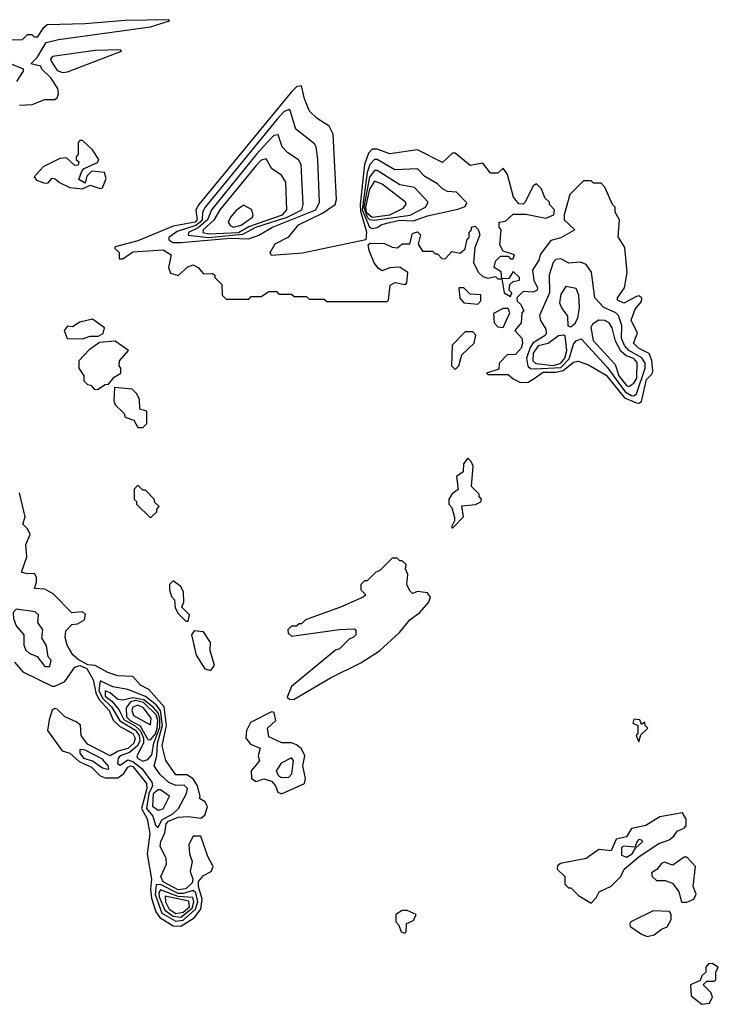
# Model space of a CAD drawing. Extents: x 2889633 to 3052318, y 540750 to 918690.
# Tile 602 of 656: x 2978506 to 2981280, y 837718 to 841630. Entities that reach past the tile are written whole.
import ezdxf

# ---------------------------------------------------------------- set-up
doc = ezdxf.new("R2010")
doc.units = 0

msp = doc.modelspace()

# ---------------------------------------------------------------- linework, layer by layer
at = {"layer": '0CON02XD'}
for points in [[(2978505, 841290), (2978555, 841292.5), (2978605, 841313.3), (2978645, 841312.5), (2978655, 841320), (2978660, 841335), (2978657, 841357), (2978629.3, 841399.3), (2978593.6, 841433.6), (2978590, 841445), (2978550, 841455), (2978575, 841480), (2978610.9, 841539.1), (2978659.3, 841550.7), (2979025, 841602), (2979100, 841625), (2979095, 841630), (2978925, 841626.2), (2978765, 841613.8), (2978615, 841610), (2978597.5, 841595), (2978575, 841560), (2978565, 841560), (2978555, 841570), (2978535, 841570), (2978515, 841550), (2978471.7, 841548.3)], [(2978675, 841420), (2978695, 841422.5), (2978910, 841505), (2978905, 841510), (2978805, 841507.1), (2978636.2, 841483.8), (2978627.5, 841475), (2978630, 841465), (2978655, 841427.5), (2978675, 841420)], [(2978465, 841457.5), (2978520, 841435), (2978520, 841425), (2978492.5, 841385)], [(2979965, 840510), (2979970, 840515), (2979976.2, 840575), (2979996.1, 840586.1), (2980035, 840577.5), (2980042.5, 840585), (2980047.5, 840625), (2980015, 840646.7), (2979975, 840644), (2979945, 840632.5), (2979930.7, 840640.7), (2979913.8, 840663.8), (2979893, 840713), (2979890, 840735), (2979897.5, 840742.5), (2979955, 840741.2), (2979985, 840726.7), (2980006.1, 840723.9), (2980025, 840740), (2980055, 840740), (2980065, 840780), (2980085, 840787.5), (2980097.5, 840775), (2980088.3, 840738.3), (2980105, 840710), (2980145, 840710), (2980155, 840700), (2980165, 840700), (2980181.7, 840681.7), (2980195, 840680), (2980221.7, 840708.3), (2980255, 840702.5), (2980275, 840720), (2980282.5, 840757.5), (2980290, 840765), (2980290, 840785), (2980300, 840795), (2980300, 840805), (2980315, 840810), (2980326.7, 840796.7), (2980332.5, 840775), (2980312.5, 840725), (2980307.5, 840665), (2980313, 840653), (2980327.5, 840625), (2980345, 840610), (2980365, 840603.3), (2980395, 840610), (2980405, 840600), (2980420, 840600), (2980418.3, 840628.3), (2980390, 840645), (2980395, 840670), (2980415, 840690), (2980445, 840690), (2980455, 840680), (2980465, 840680), (2980470, 840695), (2980425, 840710), (2980412.5, 840735), (2980417.5, 840795), (2980410, 840805), (2980410, 840825), (2980435, 840830), (2980465, 840857.5), (2980515, 840857.5), (2980595, 840841.2), (2980627.5, 840855), (2980630, 840875), (2980610, 840895), (2980610, 840905), (2980591.7, 840921.7), (2980578.3, 840958.3), (2980558.3, 840978.3), (2980545, 840970), (2980512.5, 840905), (2980505, 840897.5), (2980488.3, 840898.3), (2980466.7, 840925), (2980442.5, 841015), (2980425, 841040), (2980405, 841020), (2980375, 841020), (2980345, 841060), (2980295, 841050), (2980235, 841100), (2980225, 841100), (2980185, 841062.5), (2980085, 841113.3), (2979975, 841096.7), (2979925, 841116), (2979905, 841116), (2979890.5, 841099.5), (2979875.4, 841054.6), (2979857.8, 840895), (2979859.5, 840869.5), (2979883.2, 840786.8), (2979880, 840755), (2979628.3, 840701.7), (2979505, 840692.5), (2979500, 840705), (2979520.7, 840739.3), (2979575, 840767.5), (2979612.5, 840815), (2979708.3, 840861.7), (2979758.8, 840895), (2979763.3, 840915), (2979750, 841175), (2979735, 841207.5), (2979687, 841237), (2979656.4, 841266.4), (2979636.7, 841315), (2979625, 841367.5), (2979605, 841363.3), (2979585, 841343.8), (2979455, 841186), (2979217.5, 840895), (2979205.7, 840875), (2979210, 840835), (2979202.5, 840825), (2979115, 840810), (2978975, 840751.2), (2978885, 840727.5), (2978881.7, 840721.7), (2978900, 840705), (2978900, 840680), (2978915, 840680), (2978955, 840707.5), (2979075, 840716), (2979106.7, 840695), (2979096.2, 840645), (2979105, 840622.5), (2979135, 840613.3), (2979172.7, 840647.3), (2979195, 840656.2), (2979213.8, 840645), (2979235, 840620), (2979271.7, 840621.7), (2979280, 840615), (2979280, 840605), (2979308.3, 840578.3), (2979310, 840535), (2979325, 840520), (2979415, 840520), (2979425, 840530), (2979465, 840530), (2979495, 840550), (2979525, 840550), (2979535, 840540), (2979585, 840540), (2979595, 840530), (2979645, 840530), (2979655, 840520), (2979715, 840520), (2979725, 840510), (2979965, 840510)], [(2979114.1, 840744.1), (2979145, 840744.3), (2979342.4, 840762.4), (2979415, 840758.8), (2979455, 840773.8), (2979510, 840805), (2979681.2, 840875), (2979696.7, 840905), (2979690, 841075), (2979682.5, 841125), (2979676.4, 841136.4), (2979602.5, 841195), (2979579.3, 841269.3), (2979575, 841272.5), (2979555, 841263.3), (2979528, 841235), (2979242.5, 840885), (2979231.4, 840865), (2979230, 840835), (2979222.9, 840825), (2979205, 840811.6), (2979131.1, 840788.9), (2979097.5, 840765), (2979097.5, 840755), (2979114.1, 840744.1)], [(2978755, 840957.5), (2978785, 840972.5), (2978825, 840958.8), (2978835, 840962.5), (2978849.3, 840999.3), (2978842.5, 841022.5), (2978791.7, 841028.3), (2978771.7, 841008.3), (2978765, 840980), (2978740, 840995), (2978751.7, 841028.3), (2978761.7, 841038.3), (2978815, 841062.5), (2978820, 841075), (2978795, 841113.3), (2978755, 841150), (2978745, 841150), (2978738.3, 841141.7), (2978737.5, 841095), (2978730, 841085), (2978730, 841075), (2978740, 841065), (2978738.3, 841051.7), (2978725, 841050), (2978691.7, 841081.7), (2978665, 841078), (2978598.8, 841045), (2978563.3, 841005), (2978571.7, 840991.7), (2978605, 840980), (2978618.3, 840981.7), (2978635, 841000), (2978647, 840997), (2978663, 840983), (2978705, 840963.3), (2978755, 840957.5)], [(2979255, 840764.2), (2979391.8, 840778.2), (2979444, 840805), (2979568, 840845), (2979626.2, 840875), (2979631.2, 840895), (2979623.3, 841055), (2979613, 841073), (2979570.7, 841100.7), (2979547.5, 841125), (2979532.5, 841172.5), (2979515, 841170), (2979505, 841161.2), (2979445.8, 841095), (2979267.5, 840875), (2979251.9, 840835), (2979215, 840803.5), (2979176.2, 840785), (2979175, 840774.3), (2979255, 840764.2)], [(2979255, 840778.9), (2979375, 840783.9), (2979415, 840808.1), (2979548.8, 840855), (2979566.2, 840875), (2979562.5, 840985), (2979545, 841012.5), (2979507, 841037), (2979485, 841077.5), (2979465, 841071.2), (2979445, 841051.2), (2979300.8, 840875), (2979276.7, 840833.3), (2979234.2, 840795), (2979233.3, 840785), (2979255, 840778.9)], [(2979905, 840800.8), (2979925, 840804), (2979944.2, 840815.8), (2979980, 840825), (2980015, 840832.9), (2980069.3, 840830.7), (2980125, 840850.8), (2980245, 840876.7), (2980275, 840887.5), (2980281.7, 840901.7), (2980240, 840945), (2980205, 840947.5), (2980185, 840957.5), (2980165, 840977.5), (2980115, 841007.5), (2980085, 841037.5), (2979995, 841033.8), (2979925, 841074), (2979915, 841074), (2979895.7, 841055), (2979885, 841023.3), (2979865.8, 840875), (2979895, 840806.2), (2979905, 840800.8)], [(2979915, 840833.6), (2980056.5, 840853.5), (2980117.5, 840885), (2980127.5, 840905), (2980073.6, 840963.6), (2980015, 840973.8), (2979925, 841031.2), (2979915, 841031.2), (2979895, 841003.8), (2979871.7, 840885), (2979885, 840845.9), (2979895, 840836.6), (2979915, 840833.6)], [(2979905, 840845.3), (2979975, 840854.7), (2980028.8, 840881.2), (2980040, 840895), (2980037.5, 840905), (2979945, 840976), (2979915, 840988.8), (2979895, 840956.2), (2979878.5, 840885), (2979881.9, 840865), (2979905, 840845.3)], [(2980965, 840106), (2980975, 840113.3), (2980995, 840200), (2981017.3, 840222.7), (2981020, 840235), (2981015.6, 840275.6), (2981005, 840303.3), (2980963.3, 840325), (2980943.3, 840345), (2980958.8, 840385), (2980934.1, 840435.9), (2980950, 840480), (2980975, 840510), (2980976.7, 840525), (2980965, 840532.5), (2980955, 840530), (2980905, 840503.3), (2980880, 840515), (2980880, 840525), (2980907.5, 840565), (2980917.5, 840625), (2980908.8, 840725), (2980883, 840767), (2980887.5, 840835), (2980870, 840865), (2980870, 840885), (2980860, 840895), (2980830, 840965), (2980815, 840980), (2980785, 840980), (2980775, 840990), (2980745, 840990), (2980690, 840935), (2980667.5, 840855), (2980667.5, 840835), (2980710, 840795), (2980655, 840763.3), (2980615, 840752.5), (2980573, 840697), (2980567.5, 840675), (2980542.5, 840635), (2980547.5, 840595), (2980562.5, 840565), (2980560, 840555), (2980545, 840547.5), (2980505, 840550), (2980480, 840525), (2980481.7, 840511.7), (2980495, 840500), (2980507.5, 840475), (2980500, 840465), (2980497.5, 840425), (2980472.5, 840395), (2980500, 840365), (2980502.5, 840345), (2980496.7, 840325), (2980475, 840300), (2980441.7, 840298.3), (2980410, 840265), (2980408.3, 840241.7), (2980360, 840225), (2980365, 840220), (2980445, 840220), (2980465, 840202.5), (2980495, 840188.8), (2980525, 840190), (2980545, 840201.2), (2980585, 840228.9), (2980635, 840229.6), (2980663.5, 840236.5), (2980705, 840268.8), (2980723, 840273), (2980765, 840258.8), (2980835, 840217.1), (2980907.1, 840127.1), (2980955, 840107.1), (2980965, 840106)], [(2979355, 840805.8), (2979385, 840813.6), (2979430, 840845), (2979433.3, 840855), (2979426.4, 840876.4), (2979395, 840892.5), (2979365, 840871.2), (2979342.5, 840845), (2979334, 840825), (2979341.9, 840811.9), (2979355, 840805.8)], [(2980945, 840136), (2980955, 840143.3), (2980989.2, 840245), (2980989.2, 840265), (2980976.2, 840286.2), (2980925, 840315.7), (2980906.9, 840335), (2980895.8, 840365), (2980897.5, 840415), (2980884.1, 840454.1), (2980872.5, 840465), (2980825.9, 840485.9), (2980790, 840525), (2980776.4, 840626.4), (2980755, 840657.5), (2980733, 840667), (2980687, 840663), (2980655, 840680), (2980635, 840677.5), (2980623.8, 840665), (2980608.8, 840615), (2980610, 840545), (2980570, 840455), (2980573.3, 840435), (2980595, 840400), (2980596.7, 840385), (2980592.5, 840375), (2980545, 840346), (2980533.1, 840326.9), (2980518.1, 840285), (2980523.3, 840253.3), (2980534.4, 840244.4), (2980552.2, 840242.2), (2980655, 840248.2), (2980687.1, 840282.9), (2980705, 840341.2), (2980715, 840353.3), (2980735, 840362.5), (2980839.3, 840249.3), (2980910.8, 840150.8), (2980935, 840137.1), (2980945, 840136)], [(2980455, 840530), (2980460, 840545), (2980450, 840555), (2980451.7, 840578.3), (2980465, 840590), (2980490, 840595), (2980490, 840605), (2980465, 840630), (2980448.3, 840601.7), (2980420, 840600), (2980430, 840545), (2980455, 840530)], [(2980325, 840500), (2980337, 840513), (2980336.4, 840536.4), (2980295, 840540), (2980270, 840565), (2980250, 840565), (2980253, 840523), (2980270, 840505), (2980325, 840500)], [(2980695, 840410), (2980712.5, 840425), (2980722.5, 840445), (2980728.8, 840485), (2980726.7, 840535), (2980715, 840562.5), (2980675, 840570), (2980655, 840540), (2980650, 840505), (2980656.7, 840485), (2980681.7, 840451.7), (2980683, 840413), (2980695, 840410)], [(2980425, 840407.5), (2980452.5, 840465), (2980445, 840482.5), (2980425, 840482.5), (2980387.5, 840462.5), (2980390, 840425), (2980405, 840410), (2980425, 840407.5)], [(2978755, 840362.5), (2978785, 840372.5), (2978817, 840373), (2978836.4, 840383.6), (2978842.5, 840405), (2978795, 840440), (2978745, 840427.5), (2978715, 840410), (2978695, 840412.5), (2978682.5, 840395), (2978693.6, 840363.6), (2978755, 840362.5)], [(2980925, 840172), (2980945, 840186.2), (2980956.9, 840205), (2980957.6, 840267.6), (2980945, 840284.2), (2980914.4, 840294.4), (2980893.5, 840313.5), (2980872.4, 840352.4), (2980858.8, 840405), (2980846.7, 840425), (2980830, 840435), (2980805, 840436.2), (2980780.5, 840419.5), (2980773.6, 840406.4), (2980782.5, 840355), (2980870.3, 840260.3), (2980884.4, 840215), (2980915, 840176), (2980925, 840172)], [(2980235, 840240), (2980250, 840255), (2980261.7, 840298.3), (2980310, 840345), (2980316.7, 840376.7), (2980305, 840390), (2980275, 840390), (2980223, 840337), (2980220, 840255), (2980235, 840240)], [(2980625, 840256.2), (2980655, 840264.5), (2980670, 840285), (2980678.8, 840315), (2980672.5, 840372.5), (2980667, 840377), (2980645, 840373.3), (2980605, 840342.9), (2980565, 840334.3), (2980544.5, 840305), (2980542.9, 840275), (2980555, 840264.4), (2980625, 840256.2)], [(2978815, 840160), (2978845, 840180), (2978858.3, 840181.7), (2978880.7, 840209.3), (2978907.5, 840225), (2978907.5, 840245), (2978900, 840255), (2978902.5, 840275), (2978937.5, 840315), (2978885, 840352.5), (2978823, 840347), (2978781.7, 840318.3), (2978740, 840275), (2978740, 840245), (2978760, 840215), (2978760, 840195), (2978775, 840180), (2978788.3, 840178.3), (2978801.7, 840161.7), (2978815, 840160)], [(2978995, 840010), (2979010, 840025), (2979010, 840075), (2978983, 840083), (2978981.7, 840121.7), (2978970, 840145), (2978951.7, 840161.7), (2978881.7, 840168.3), (2978880, 840115), (2978885, 840100), (2978920, 840065), (2978925, 840050), (2978959.3, 840039.3), (2978975, 840010), (2978995, 840010)], [(2980225, 839610), (2980267.5, 839655), (2980261.7, 839698.3), (2980316.4, 839703.6), (2980336.4, 839713.6), (2980340, 839725), (2980330, 839735), (2980330, 839745), (2980300, 839775), (2980305.9, 839855.9), (2980298.8, 839875), (2980285, 839887.5), (2980267.5, 839865), (2980267, 839833), (2980240, 839815), (2980247, 839763), (2980223.6, 839746.4), (2980210, 839725), (2980210, 839705), (2980221.7, 839691.7), (2980231.7, 839651.7), (2980231.7, 839638.3), (2980220, 839615), (2980225, 839610)], [(2979025, 839650), (2979050, 839675), (2979050, 839685), (2979060, 839695), (2979041.7, 839711.7), (2979040, 839725), (2979005, 839760), (2978995, 839760), (2978975, 839780), (2978960, 839765), (2978960, 839725), (2978970, 839715), (2978970, 839705), (2979025, 839650)], [(2978485, 839076.7), (2978518.3, 839038.3), (2978635, 838981.2), (2978645, 838981.2), (2978685, 839000), (2978725, 839057.5), (2978745, 839063.3), (2978772, 839052), (2978796.7, 839006.7), (2978808.2, 838955), (2978820.1, 838930.1), (2978861.4, 838885), (2978876.9, 838846.9), (2978902.3, 838822.3), (2978955, 838794.2), (2978964.4, 838775), (2978958.9, 838755), (2978935, 838734.5), (2978896.1, 838723.9), (2978865, 838704.2), (2978775, 838750.8), (2978749.2, 838785), (2978746.4, 838826.4), (2978730.3, 838840.3), (2978685, 838860), (2978655, 838890), (2978645, 838893.3), (2978635, 838886.7), (2978622.3, 838847.7), (2978616.2, 838805), (2978674.2, 838724.2), (2978705, 838716), (2978742.3, 838682.3), (2978790.2, 838660.2), (2978825, 838625.8), (2978845, 838617.5), (2978895, 838617.8), (2978919.2, 838635), (2978935, 838660), (2978945, 838665.6), (2978955, 838662.9), (2979009.4, 838595), (2979010.9, 838575), (2978989.1, 838495), (2979011.9, 838455), (2979021.9, 838395), (2979012.2, 838315), (2979029.4, 838215), (2979025.4, 838175), (2979029.6, 838139.6), (2979046.4, 838085), (2979061.9, 838061.9), (2979115, 838029.2), (2979145, 838028.5), (2979198.5, 838061.5), (2979224.4, 838095), (2979230, 838135), (2979215.7, 838185), (2979216, 838205), (2979235, 838228.8), (2979266.2, 838245), (2979274, 838265), (2979252.9, 838305), (2979225.5, 838385.5), (2979194.4, 838385.6), (2979176.9, 838353.1), (2979179.5, 838315), (2979191.1, 838285), (2979182.2, 838245), (2979192.5, 838215), (2979190.3, 838199.7), (2979165, 838176.7), (2979135, 838171.8), (2979074.7, 838204.8), (2979065.5, 838225), (2979088.9, 838275), (2979087.6, 838297.6), (2979063.3, 838345), (2979065.6, 838365), (2979081.7, 838398.3), (2979086.7, 838435), (2979096, 838445), (2979135, 838460.6), (2979175, 838464), (2979225, 838456.7), (2979241.2, 838468.8), (2979252, 838502), (2979241.7, 838521.7), (2979220, 838535), (2979222.5, 838545), (2979211.2, 838585), (2979194, 838614), (2979169.3, 838629.3), (2979125, 838630), (2979086.4, 838686.4), (2979071.9, 838745), (2979088.6, 838825), (2979079.5, 838899.5), (2979018, 838968), (2978985.9, 838985.9), (2978955, 839020), (2978895, 839023.3), (2978855, 839036.2), (2978805, 839064), (2978776.7, 839066.7), (2978737.7, 839087.7), (2978716, 839106), (2978694.1, 839144.1), (2978686.7, 839175), (2978688.3, 839201.7), (2978713, 839227), (2978735, 839230), (2978762.5, 839245), (2978767, 839267), (2978755, 839276.7), (2978713, 839273), (2978638.3, 839348.3), (2978605, 839366.7), (2978565, 839370), (2978572.5, 839395), (2978572.5, 839415), (2978565, 839430), (2978535, 839427.5), (2978512.5, 839435), (2978533.3, 839495), (2978530, 839545), (2978547.5, 839585), (2978536.7, 839606.7), (2978517.5, 839625), (2978526.7, 839655), (2978505, 839750)], [(2979578.3, 838928.3), (2979595, 838930), (2979740, 839015), (2979860, 839075), (2979935, 839122.5), (2980013.3, 839195), (2980054.3, 839245.7), (2980095, 839274), (2980130, 839315), (2980137.5, 839335), (2980125, 839352.5), (2980085, 839357.5), (2980065, 839350), (2980055, 839360), (2980042.5, 839385), (2980046.7, 839425), (2980038.3, 839448.3), (2980040, 839465), (2980025, 839480), (2980015, 839480), (2980005, 839490), (2979985, 839490), (2979935, 839440), (2979920, 839435), (2979885, 839400), (2979875, 839400), (2979860, 839385), (2979860, 839365), (2979880, 839345), (2979870, 839335), (2979780, 839295), (2979640, 839245), (2979625, 839230), (2979615, 839230), (2979605, 839220), (2979585, 839220), (2979570, 839205), (2979571.7, 839191.7), (2979585, 839180), (2979775, 839207.5), (2979835, 839210), (2979840, 839205), (2979840, 839185), (2979830, 839175), (2979815, 839170), (2979775, 839130), (2979760, 839125), (2979585, 838980), (2979568.3, 838938.3), (2979578.3, 838928.3)], [(2979175, 839240), (2979180, 839265), (2979150, 839295), (2979157.5, 839315), (2979156.2, 839355), (2979145, 839377.5), (2979115, 839400), (2979100, 839385), (2979100, 839365), (2979108.3, 839338.3), (2979120, 839325), (2979123, 839293), (2979135, 839270), (2979165, 839240), (2979175, 839240)], [(2978625, 839060), (2978630, 839085), (2978618.3, 839098.3), (2978611.7, 839141.7), (2978593.6, 839173.6), (2978597.5, 839205), (2978577.5, 839235), (2978580, 839265), (2978567, 839277), (2978491.7, 839288.3), (2978480, 839275), (2978480.7, 839250.7), (2978491.7, 839221.7), (2978522.5, 839185), (2978522.5, 839145), (2978530, 839125), (2978543, 839113), (2978575, 839100), (2978605, 839060), (2978625, 839060)], [(2979265, 839043.8), (2979278.8, 839065), (2979261.7, 839121.7), (2979263.3, 839155), (2979235, 839197.5), (2979198.3, 839201.7), (2979187.5, 839185), (2979206.7, 839105), (2979240.7, 839050.7), (2979265, 839043.8)], [(2979055, 838420), (2979069.7, 838450.3), (2979114, 838475), (2979136.2, 838495), (2979168, 838555), (2979172, 838575), (2979158.8, 838588.8), (2979125, 838587.5), (2979098.3, 838598.3), (2979062.1, 838632.1), (2979040, 838665), (2979050.5, 838705), (2979053.1, 838755), (2979072.6, 838825), (2979064.7, 838884.7), (2979047.4, 838907.4), (2979005, 838940.5), (2978935, 838968.8), (2978875, 838979.2), (2978825, 839002.5), (2978820, 838965), (2978833.9, 838933.9), (2978869.6, 838899.6), (2978903.8, 838843.8), (2978965, 838807.3), (2978980, 838785), (2978982.7, 838765), (2978973.3, 838745), (2978941.5, 838718.5), (2978904, 838705), (2978896.2, 838695), (2978893.8, 838673.8), (2978905, 838667.5), (2978935, 838688.6), (2978955, 838681.8), (2978990.8, 838655), (2979030, 838600), (2979032.5, 838585), (2979018.9, 838555), (2979008.9, 838495), (2979034.3, 838465), (2979045, 838430), (2979055, 838420)], [(2978995, 838684.2), (2979015, 838690), (2979030.9, 838709.1), (2979037.7, 838755), (2979061.7, 838818.3), (2979062.2, 838852.2), (2979055.2, 838875.2), (2979037.5, 838897.5), (2978997.9, 838927.9), (2978955, 838935.4), (2978915, 838925.8), (2978895, 838929.2), (2978865, 838955.7), (2978845, 838963.3), (2978845, 838942.5), (2978871.7, 838921.7), (2978898.9, 838888.9), (2978918.7, 838848.7), (2978965, 838823.2), (2978985, 838804.4), (2978996.7, 838775), (2978997.3, 838755), (2978971.2, 838705), (2978973.8, 838695), (2978995, 838684.2)], [(2979025, 838768.1), (2979045, 838792.5), (2979052, 838815), (2979053.8, 838845), (2979047.4, 838867.4), (2978996.9, 838916.9), (2978965, 838924.3), (2978945, 838920), (2978928.5, 838895), (2978930.3, 838860.3), (2978944.4, 838845), (2978983.6, 838823.6), (2979015, 838770), (2979025, 838768.1)], [(2979025, 838828), (2979027.7, 838855), (2978996.7, 838895), (2978975, 838905.7), (2978955, 838898.5), (2978950.8, 838885), (2978957.1, 838865), (2979025, 838828)], [(2979545, 838553.3), (2979636.7, 838595), (2979641.2, 838615), (2979630, 838665), (2979637.5, 838705), (2979625, 838732), (2979605, 838749.2), (2979585, 838756.2), (2979546.7, 838756.7), (2979495, 838780), (2979490, 838815), (2979522.5, 838845), (2979516.7, 838876.7), (2979505, 838880), (2979422.6, 838837.4), (2979405.8, 838805), (2979403.8, 838775), (2979421.7, 838751.7), (2979460, 838735), (2979452.5, 838705), (2979457.5, 838685), (2979424.2, 838645.8), (2979426.7, 838615), (2979445, 838602.5), (2979475, 838613.3), (2979505, 838603.8), (2979521.2, 838585), (2979530.7, 838560.7), (2979545, 838553.3)], [(2980965, 838760), (2980971.7, 838788.3), (2981000, 838815), (2980990, 838825), (2980988.3, 838838.3), (2980975, 838830), (2980968.3, 838848.3), (2980945, 838850), (2980940, 838835), (2980960, 838825), (2980960, 838795), (2980953.3, 838785), (2980965, 838760)], [(2978855, 838652.5), (2978860, 838655), (2978857.5, 838665), (2978835, 838691.2), (2978765, 838727.5), (2978745, 838730), (2978744.2, 838715), (2978758.8, 838695), (2978794.4, 838684.4), (2978835, 838656.7), (2978855, 838652.5)], [(2979545, 838618.8), (2979575, 838620), (2979586.1, 838633.9), (2979592.5, 838685), (2979585, 838697.5), (2979544.2, 838675.8), (2979523.8, 838645), (2979533.8, 838625), (2979545, 838618.8)], [(2979055, 838489.2), (2979075, 838493.8), (2979100, 838545), (2979065, 838570), (2979055, 838570), (2979035, 838553.3), (2979032.5, 838505), (2979055, 838489.2)], [(2980775, 838120), (2980795, 838140), (2980807.5, 838165), (2980855, 838187.5), (2980892.5, 838225), (2980906.1, 838253.9), (2980966.2, 838305), (2981044.1, 838355.9), (2981085, 838370.8), (2981103.8, 838385), (2981116.7, 838405), (2981145, 838417.5), (2981153, 838427), (2981153, 838453), (2981138.3, 838478.3), (2981047.7, 838462.3), (2980991.7, 838428.3), (2980935, 838416.7), (2980915, 838383.3), (2980875, 838373.3), (2980855, 838327.5), (2980805, 838333.3), (2980755, 838297.5), (2980653, 838277), (2980641.7, 838268.3), (2980640, 838255), (2980670, 838225), (2980670, 838195), (2980685, 838180), (2980695, 838180), (2980725, 838150), (2980775, 838120)], [(2980915, 838302), (2980938, 838315), (2980951.7, 838338.3), (2980980, 838365), (2980975, 838370), (2980965, 838372.5), (2980957.5, 838365), (2980948.3, 838341.7), (2980905, 838345.6), (2980895, 838340), (2980895, 838310), (2980915, 838302)], [(2981133.6, 838123.6), (2981155, 838123.8), (2981182.5, 838135), (2981192.5, 838155), (2981180, 838185), (2981190, 838265), (2981155, 838302.5), (2981145, 838302.5), (2981099.3, 838270.7), (2981065, 838282.5), (2981055, 838277.5), (2981036.4, 838253.6), (2981015, 838240), (2981017.5, 838225), (2981035, 838210), (2981069.3, 838209.3), (2981098.3, 838198.3), (2981123.8, 838165), (2981133.6, 838123.6)], [(2979125, 838047.9), (2979155, 838052.5), (2979204.2, 838095.8), (2979213.1, 838125), (2979205, 838160.8), (2979195, 838169.4), (2979155, 838157.5), (2979135, 838158.4), (2979065, 838193.6), (2979047.6, 838192.4), (2979043.4, 838153.4), (2979069.5, 838079.5), (2979125, 838047.9)], [(2979145, 838063.8), (2979190.8, 838099.2), (2979197.7, 838125), (2979192.5, 838142.5), (2979135, 838146.5), (2979065, 838172.5), (2979058.7, 838161.3), (2979060, 838145), (2979081.4, 838091.4), (2979115, 838067.5), (2979145, 838063.8)], [(2979125, 838078.5), (2979155, 838083.2), (2979179.6, 838105), (2979177.2, 838127.2), (2979083.3, 838146.7), (2979084.5, 838125), (2979099.4, 838095), (2979125, 838078.5)], [(2980035, 838000), (2980040, 838005), (2980041.7, 838038.3), (2980069.3, 838050.7), (2980080, 838075), (2980045, 838090), (2980025, 838090), (2980000, 838075), (2980000, 838045), (2980011.7, 838031.7), (2980020, 838005), (2980035, 838000)], [(2980997, 837987), (2981025, 837993.3), (2981053.9, 838016.1), (2981077.5, 838025), (2981093.3, 838055), (2981093.3, 838075), (2981086.1, 838086.1), (2981021.4, 838088.6), (2980932.5, 838045), (2980927.5, 838035), (2980932.5, 838025), (2980975, 837996.7), (2980997, 837987)], [(2981215, 837717.5), (2981245, 837722.5), (2981257, 837747), (2981250, 837765), (2981220, 837795), (2981235, 837810), (2981265, 837810), (2981270, 837815), (2981270, 837845), (2981280, 837865), (2981255, 837880), (2981241.7, 837878.3), (2981230, 837865), (2981230, 837845), (2981215, 837830), (2981208.3, 837811.7), (2981170, 837795), (2981171.7, 837751.7), (2981215, 837717.5)]]:
    msp.add_lwpolyline(points, dxfattribs=at)

doc.saveas('drawing.dxf')
